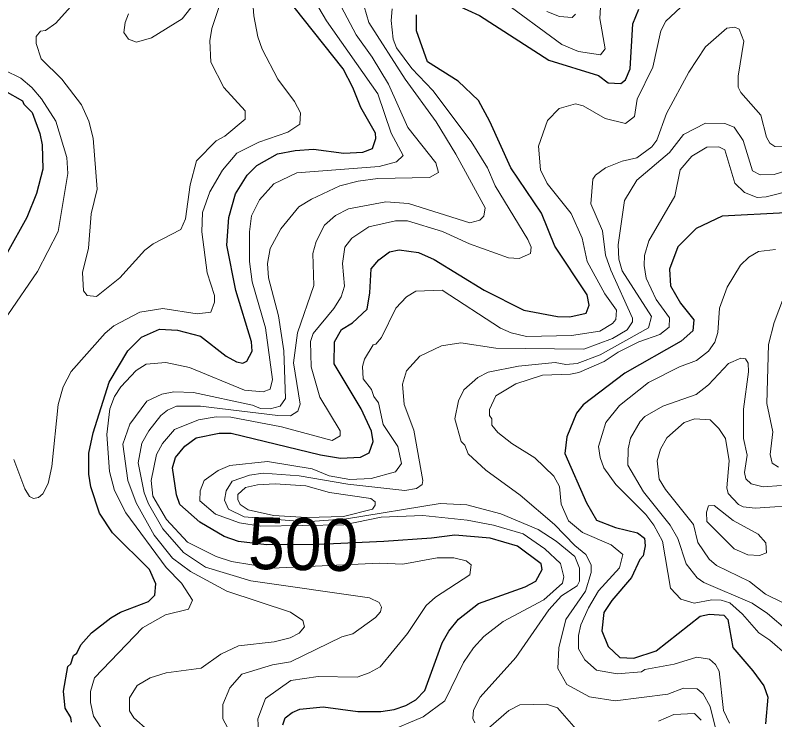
# Model space of a CAD drawing. Extents: x 673.3 to 698.5, y 6984.3 to 7012.3.
# Drawn here: x 677.291 to 678.462, y 7009.592 to 7010.678 of the extents above; entities that cross this region are included whole.
import ezdxf
from ezdxf.enums import TextEntityAlignment as Align

# ---------------------------------------------------------------- set-up
doc = ezdxf.new("R2010")
doc.units = 0
doc.header["$LTSCALE"] = 0.032
doc.layers.add('1', color=7, linetype='Continuous', lineweight=25)
doc.layers.add('2', color=7, linetype='Continuous', lineweight=13)
doc.layers.add('61', color=7, linetype='Continuous')

msp = doc.modelspace()

# ---------------------------------------------------------------- linework, layer by layer
at = {"layer": '1'}
for points in [[(677.3774, 7009.6782), (677.3814, 7009.6909), (677.3864, 7009.6946), (677.3926, 7009.7073), (677.4089, 7009.7258), (677.4387, 7009.749), (677.4539, 7009.7578), (677.497, 7009.7742), (677.5069, 7009.7838), (677.5083, 7009.8013), (677.4986, 7009.8237), (677.4412, 7009.88), (677.4212, 7009.9104), (677.4081, 7009.9509), (677.405, 7009.9706), (677.4051, 7010.0032), (677.4116, 7010.0342), (677.4361, 7010.1127), (677.4652, 7010.1607), (677.4861, 7010.1816), (677.5137, 7010.1943), (677.5417, 7010.1926), (677.5773, 7010.1834), (677.6167, 7010.1528), (677.6326, 7010.1437), (677.6422, 7010.1416), (677.6485, 7010.1447), (677.6566, 7010.1605), (677.6557, 7010.1746), (677.6317, 7010.254), (677.6176, 7010.3235), (677.6208, 7010.3664), (677.631, 7010.4027), (677.6492, 7010.4319), (677.6638, 7010.4466), (677.696, 7010.4645), (677.7231, 7010.4698), (677.7515, 7010.472), (677.7981, 7010.4656), (677.8274, 7010.4671), (677.8422, 7010.473), (677.8472, 7010.4883), (677.8469, 7010.4962), (677.8243, 7010.536), (677.8121, 7010.5668), (677.7969, 7010.5956), (677.7214, 7010.6909)], [(677.9713, 7010.6942), (678.0071, 7010.6779), (678.1143, 7010.6089), (678.1908, 7010.5856), (678.2056, 7010.5739), (678.2251, 7010.5732), (678.2324, 7010.5788), (678.2396, 7010.5956), (678.2435, 7010.6652), (678.2528, 7010.6876)], [(677.8758, 7009.6079), (677.8934, 7009.6139), (677.9089, 7009.6225), (677.923, 7009.6367), (677.9495, 7009.7107), (677.96, 7009.7287), (677.9748, 7009.747), (678.0059, 7009.7711), (678.0778, 7009.7967), (678.0941, 7009.8055), (678.1037, 7009.8238), (678.1021, 7009.8324), (678.0656, 7009.8595), (678.0235, 7009.872), (677.9691, 7009.8767), (677.9332, 7009.8718), (677.8598, 7009.8669), (677.7601, 7009.8621), (677.6786, 7009.8617), (677.6358, 7009.8669), (677.6137, 7009.8745), (677.5759, 7009.8966), (677.5451, 7009.9238), (677.5402, 7009.9387), (677.5338, 7009.9801), (677.5387, 7009.9964), (677.5531, 7010.014), (677.5703, 7010.0264), (677.6059, 7010.0339), (677.6244, 7010.0339), (677.7619, 7010.0002), (677.7928, 7009.9955), (677.8237, 7009.9969), (677.8372, 7010.0037), (677.8431, 7010.0209), (677.8408, 7010.0369), (677.8246, 7010.0711), (677.7833, 7010.1407), (677.7837, 7010.1749), (677.7945, 7010.1937), (677.8115, 7010.2042), (677.8339, 7010.225), (677.8383, 7010.2502), (677.8403, 7010.2871), (677.8522, 7010.3013), (677.8685, 7010.3132), (677.8833, 7010.3165), (677.9132, 7010.3124), (677.9371, 7010.3017), (678.0146, 7010.2543), (678.0755, 7010.2236), (678.1274, 7010.2138), (678.1467, 7010.2132), (678.1718, 7010.2187), (678.1763, 7010.2314), (678.173, 7010.2472), (678.1233, 7010.3222), (678.1028, 7010.373), (678.0556, 7010.443), (678.023, 7010.5147), (678.0054, 7010.5467), (677.9745, 7010.5769), (677.9271, 7010.6064), (677.91, 7010.6544), (677.9102, 7010.6791)], [(677.2755, 7010.5616), (677.3029, 7010.5463), (677.3049, 7010.5413), (677.3178, 7010.5282), (677.3294, 7010.4961), (677.3331, 7010.4783), (677.3341, 7010.4411), (677.3243, 7010.4033), (677.3091, 7010.3664), (677.2788, 7010.3121)], [(678.4792, 7010.3735), (678.3813, 7010.3687), (678.341, 7010.3492), (678.3129, 7010.321), (678.3001, 7010.2866), (678.3018, 7010.2608), (678.317, 7010.2345), (678.3375, 7010.2086), (678.3363, 7010.1915), (678.3182, 7010.1758), (678.231, 7010.1263), (678.167, 7010.0776), (678.1565, 7010.0646), (678.1419, 7010.0283), (678.1389, 7010.0022), (678.1722, 7009.9264), (678.1875, 7009.8998), (678.2166, 7009.8882), (678.2508, 7009.88), (678.2617, 7009.8719), (678.2625, 7009.86), (678.2594, 7009.8447), (678.2543, 7009.8389), (678.2417, 7009.8112), (678.2111, 7009.7755), (678.1991, 7009.757), (678.1959, 7009.7288), (678.2055, 7009.7046), (678.2236, 7009.6879), (678.2449, 7009.687), (678.2794, 7009.698), (678.3474, 7009.7517), (678.3616, 7009.7545), (678.3838, 7009.7529), (678.3901, 7009.7463), (678.3978, 7009.7033), (678.4287, 7009.6674), (678.4453, 7009.6439), (678.4515, 7009.6265), (678.4483, 7009.5854)], [(677.3784, 7009.5883), (677.3771, 7009.5952), (677.3683, 7009.6099), (677.366, 7009.6358), (677.3725, 7009.6739), (677.3774, 7009.6782)], [(677.7041, 7009.5838), (677.7074, 7009.5946), (677.7183, 7009.6029), (677.7302, 7009.608), (677.7661, 7009.612), (677.8198, 7009.6047), (677.8551, 7009.6047), (677.8758, 7009.6079)]]:
    msp.add_lwpolyline(points, dxfattribs=at)
at = {"layer": '2'}
for points in [[(677.3341, 7009.9403), (677.3424, 7009.956), (677.3481, 7009.9823), (677.3578, 7010.0781), (677.3653, 7010.1051), (677.3778, 7010.1289), (677.4299, 7010.1881), (677.4436, 7010.1993), (677.4837, 7010.2202), (677.5192, 7010.226), (677.5717, 7010.218), (677.5931, 7010.2204), (677.5988, 7010.2359), (677.5988, 7010.2459), (677.5875, 7010.2811), (677.5792, 7010.3441), (677.5802, 7010.374), (677.5917, 7010.4059), (677.6109, 7010.4392), (677.6333, 7010.4655), (677.667, 7010.4828), (677.7117, 7010.4979), (677.7301, 7010.5101), (677.7314, 7010.5276), (677.7218, 7010.5453), (677.6965, 7010.5797), (677.6724, 7010.6261), (677.6656, 7010.645), (677.6591, 7010.6772), (677.6535, 7010.7528)], [(677.62, 7010.7356), (677.5948, 7010.6581), (677.5915, 7010.6389), (677.5931, 7010.606), (677.6132, 7010.5668), (677.6457, 7010.5308), (677.646, 7010.5179), (677.6146, 7010.4917), (677.6011, 7010.4848), (677.5711, 7010.4536), (677.5614, 7010.417), (677.554, 7010.3646), (677.547, 7010.3479), (677.5042, 7010.3258), (677.4911, 7010.3161), (677.4528, 7010.2731), (677.4169, 7010.2448), (677.4025, 7010.2461), (677.3969, 7010.2534), (677.3954, 7010.2818), (677.4042, 7010.3189), (677.4084, 7010.3723), (677.418, 7010.4101), (677.4114, 7010.489), (677.4048, 7010.5151), (677.3938, 7010.5401), (677.3632, 7010.5798), (677.3313, 7010.6109), (677.3236, 7010.6349), (677.3236, 7010.6454), (677.3302, 7010.6535), (677.3379, 7010.6548), (677.354, 7010.6661), (677.386, 7010.7015)], [(677.4356, 7009.5611), (677.4121, 7009.5972), (677.4075, 7009.6183), (677.4075, 7009.6353), (677.4139, 7009.6565), (677.4875, 7009.7335), (677.5231, 7009.7537), (677.5586, 7009.7626), (677.5645, 7009.7762), (677.5477, 7009.8024), (677.5243, 7009.8267), (677.462, 7009.9107), (677.4444, 7009.9454), (677.4367, 7009.9748), (677.4327, 7010.0318), (677.4371, 7010.0715), (677.4447, 7010.0905), (677.4545, 7010.1054), (677.4778, 7010.1302), (677.4935, 7010.1404), (677.5234, 7010.1429), (677.56, 7010.1353), (677.6449, 7010.0999), (677.6739, 7010.0975), (677.6843, 7010.1018), (677.6883, 7010.1168), (677.6771, 7010.1961), (677.6566, 7010.2671), (677.6526, 7010.2984), (677.6526, 7010.3444), (677.6558, 7010.3691), (677.6681, 7010.3938), (677.69, 7010.4181), (677.7254, 7010.4354), (677.8527, 7010.4452), (677.8794, 7010.4524), (677.8893, 7010.4619), (677.871, 7010.4962), (677.8503, 7010.557), (677.7714, 7010.6697), (677.7425, 7010.7189)], [(677.466, 7010.6805), (677.4608, 7010.6673), (677.4589, 7010.6519), (677.4662, 7010.6415), (677.4783, 7010.6366), (677.5016, 7010.6437), (677.5486, 7010.6726), (677.5735, 7010.7049)], [(678.1949, 7010.7082), (678.1926, 7010.6734), (678.2007, 7010.6263), (678.1935, 7010.6171), (678.1599, 7010.6222), (678.1342, 7010.6331), (678.0388, 7010.7035)], [(677.8377, 7009.7797), (677.6547, 7009.8059), (677.5848, 7009.8272), (677.5511, 7009.8496), (677.519, 7009.8864), (677.497, 7009.9247), (677.4903, 7009.942), (677.4808, 7009.988), (677.4867, 7010.0182), (677.4972, 7010.0374), (677.5161, 7010.0611), (677.5263, 7010.0694), (677.5403, 7010.0753), (677.5771, 7010.0757), (677.6961, 7010.0609), (677.7157, 7010.0607), (677.7273, 7010.0679), (677.7307, 7010.0784), (677.7202, 7010.1421), (677.7267, 7010.1884), (677.7518, 7010.2614), (677.7504, 7010.3108), (677.7553, 7010.3294), (677.7681, 7010.3545), (677.7853, 7010.3694), (677.8052, 7010.38), (677.8626, 7010.3905), (677.8977, 7010.3881), (677.9922, 7010.358), (678.0076, 7010.3624), (678.0137, 7010.3685), (678.0158, 7010.3814), (677.9709, 7010.4642), (677.9404, 7010.5138), (677.8927, 7010.5798), (677.8368, 7010.6672), (677.8294, 7010.6916)], [(677.7937, 7010.6919), (677.817, 7010.6481), (677.8419, 7010.6139), (677.8667, 7010.5722), (677.8966, 7010.5052), (677.9399, 7010.4509), (677.944, 7010.4357), (677.93, 7010.428), (677.8505, 7010.4266), (677.8199, 7010.4224), (677.7918, 7010.415), (677.7482, 7010.3948), (677.7286, 7010.3826), (677.7007, 7010.349), (677.6847, 7010.3184), (677.6802, 7010.2953), (677.6818, 7010.2735), (677.6973, 7010.215), (677.7056, 7010.1606), (677.7079, 7010.0874), (677.6999, 7010.0757), (677.6843, 7010.0714), (677.6698, 7010.072), (677.657, 7010.077), (677.5661, 7010.0965), (677.5358, 7010.0974), (677.5176, 7010.0939)], [(677.9823, 7009.6802), (677.9977, 7009.703), (678.0141, 7009.7203), (678.0435, 7009.7432), (678.1064, 7009.7767), (678.1353, 7009.8023), (678.1371, 7009.8124), (678.132, 7009.8329), (678.1081, 7009.8553), (678.0746, 7009.8786), (678.0287, 7009.892), (677.9882, 7009.8996), (677.9197, 7009.9069), (677.8557, 7009.9044), (677.7981, 7009.8923), (677.6696, 7009.8906), (677.6371, 7009.8955), (677.6004, 7009.909), (677.5763, 7009.9294), (677.5767, 7009.9449), (677.5828, 7009.9606), (677.6045, 7009.976), (677.6224, 7009.9841), (677.6802, 7009.9899), (677.749, 7009.979), (677.7753, 7009.9681), (677.8075, 7009.9623), (677.8404, 7009.9638), (677.8775, 7009.9742), (677.8867, 7009.9868), (677.8813, 7010.013), (677.8587, 7010.0473), (677.8514, 7010.0805), (677.8444, 7010.0902), (677.8407, 7010.1014), (677.8279, 7010.1175), (677.8269, 7010.1367), (677.83, 7010.1477), (677.8435, 7010.1702), (677.8472, 7010.171), (677.8561, 7010.1814), (677.8783, 7010.2264), (677.8944, 7010.2439), (677.9092, 7010.2529), (677.9495, 7010.2545), (678.0397, 7010.1958), (678.056, 7010.1885), (678.0795, 7010.183), (678.1492, 7010.1846), (678.1925, 7010.1911), (678.2124, 7010.2028), (678.2173, 7010.2091), (678.2184, 7010.2236), (678.2006, 7010.2489), (678.1732, 7010.2988), (678.1653, 7010.3347), (678.1485, 7010.3724), (678.1117, 7010.419), (678.1011, 7010.4401), (678.0984, 7010.4765), (678.112, 7010.516), (678.1299, 7010.5346), (678.155, 7010.5419), (678.1668, 7010.5386), (678.2007, 7010.5193), (678.2322, 7010.5112), (678.2462, 7010.5221), (678.2504, 7010.5488), (678.2745, 7010.5984), (678.2868, 7010.6543), (678.2944, 7010.6691), (678.3171, 7010.6901)], [(677.8724, 7010.6883), (677.8709, 7010.6702), (677.8743, 7010.6415), (677.879, 7010.6281), (677.9029, 7010.5964), (677.935, 7010.5624), (677.9946, 7010.4834), (678.0197, 7010.443), (678.0311, 7010.4153), (678.0817, 7010.3327), (678.0866, 7010.3206), (678.0857, 7010.3107), (678.0684, 7010.3034), (678.0521, 7010.3043), (677.9916, 7010.3257), (677.9501, 7010.3448), (677.8964, 7010.3612), (677.8779, 7010.3612), (677.8367, 7010.3521), (677.8102, 7010.3347), (677.7998, 7010.3207), (677.796, 7010.2956), (677.7991, 7010.2604), (677.7941, 7010.2438), (677.7828, 7010.2261), (677.7508, 7010.1876), (677.7466, 7010.1752), (677.7477, 7010.136), (677.7608, 7010.0895), (677.7924, 7010.0374), (677.7924, 7010.0297), (677.7801, 7010.0225), (677.702, 7010.0437), (677.6238, 7010.0584), (677.6014, 7010.0591), (677.5739, 7010.0543), (677.5371, 7010.0393), (677.5184, 7010.0179), (677.509, 7010.0007), (677.5012, 7009.9606), (677.5034, 7009.9367), (677.5246, 7009.9006), (677.5571, 7009.8657), (677.601, 7009.8435), (677.6251, 7009.8357), (677.6876, 7009.8254), (677.8528, 7009.8331), (677.8888, 7009.832), (677.9418, 7009.8416), (677.9676, 7009.8417), (677.9868, 7009.8369), (677.9943, 7009.8305), (677.9922, 7009.8151), (677.9396, 7009.781), (677.925, 7009.7678), (677.8962, 7009.7247), (677.8541, 7009.6735), (677.8372, 7009.664), (677.8184, 7009.6577), (677.7587, 7009.6584)], [(678.1108, 7010.6839), (678.1306, 7010.6764), (678.1499, 7010.6749), (678.1551, 7010.6801)], [(678.4899, 7010.4753), (678.4624, 7010.476), (678.455, 7010.4809), (678.4497, 7010.4901), (678.4408, 7010.5244), (678.4099, 7010.5591), (678.406, 7010.5675), (678.4059, 7010.5845), (678.4148, 7010.6384), (678.4074, 7010.6569), (678.401, 7010.66), (678.3887, 7010.6584), (678.3555, 7010.6294), (678.3301, 7010.5907), (678.2957, 7010.5268), (678.2807, 7010.4857), (678.2731, 7010.4752), (678.2498, 7010.4583), (678.2272, 7010.4531), (678.2013, 7010.4429), (678.1858, 7010.4316), (678.182, 7010.4254), (678.1787, 7010.3874), (678.1967, 7010.346), (678.2016, 7010.3084), (678.2095, 7010.285), (678.243, 7010.2114), (678.243, 7010.2053), (678.235, 7010.1931), (678.2124, 7010.1798), (678.1679, 7010.1632), (678.0326, 7010.165), (677.9785, 7010.1731), (677.9484, 7010.1684), (677.9151, 7010.1527), (677.8946, 7010.1301), (677.8887, 7010.1096), (677.8911, 7010.0778), (677.9059, 7010.0385), (677.9197, 7009.9607), (677.9187, 7009.9548), (677.9102, 7009.9484), (677.8921, 7009.9452), (677.8042, 7009.9551), (677.7293, 7009.9681), (677.6735, 7009.9723), (677.6528, 7009.9692), (677.6258, 7009.9596), (677.6164, 7009.9451), (677.6139, 7009.9307), (677.6204, 7009.9168), (677.6443, 7009.905), (677.7393, 7009.8971), (677.802, 7009.9018), (677.9464, 7009.9255), (677.9876, 7009.9231), (678.04, 7009.9096), (678.0978, 7009.885), (678.1255, 7009.8671), (678.154, 7009.8434), (678.1615, 7009.8257), (678.1615, 7009.8054), (678.1579, 7009.7984), (678.1337, 7009.7828), (678.1142, 7009.7616), (678.0634, 7009.6881), (678.0083, 7009.6265), (677.9979, 7009.6067)], [(677.2749, 7010.5937), (677.3, 7010.5811), (677.3173, 7010.5669), (677.3321, 7010.5492), (677.3538, 7010.5149), (677.3708, 7010.459), (677.3724, 7010.4342), (677.3576, 7010.3448), (677.326, 7010.2831), (677.2799, 7010.2162)], [(678.3741, 7009.5667), (678.3626, 7009.6123), (678.3521, 7009.6316), (678.3425, 7009.6395), (678.3215, 7009.6405), (678.2973, 7009.6313), (678.2163, 7009.621), (678.1769, 7009.627), (678.1417, 7009.646), (678.1281, 7009.6711), (678.1295, 7009.7028), (678.1405, 7009.7464), (678.1705, 7009.7904), (678.1793, 7009.8189), (678.1794, 7009.8305), (678.1713, 7009.8465), (678.154, 7009.8607), (678.123, 7009.8932), (678.0698, 7009.9382), (678.0169, 7009.9766), (677.9896, 7010.0019), (677.9846, 7010.0152), (677.9789, 7010.021), (677.9694, 7010.0557), (677.9748, 7010.0838), (677.9831, 7010.1004), (678.0047, 7010.1198), (678.0206, 7010.1279), (678.0671, 7010.1373), (678.1241, 7010.143), (678.1405, 7010.1398), (678.1577, 7010.1412), (678.1931, 7010.1546), (678.2679, 7010.1964), (678.2722, 7010.2138), (678.2272, 7010.2839), (678.222, 7010.3021), (678.2211, 7010.3243), (678.2306, 7010.3925), (678.2497, 7010.424), (678.3, 7010.4664), (678.3218, 7010.4946), (678.3554, 7010.5119), (678.3855, 7010.5112), (678.3999, 7010.5055), (678.4139, 7010.4853), (678.4283, 7010.4385), (678.4398, 7010.4323), (678.4617, 7010.4327), (678.4958, 7010.4435)], [(678.4916, 7010.4092), (678.4492, 7010.3982), (678.435, 7010.3971), (678.4155, 7010.4047), (678.401, 7010.4193), (678.3856, 7010.471), (678.3762, 7010.4756), (678.3575, 7010.475), (678.3345, 7010.4608), (678.3167, 7010.4398), (678.3081, 7010.3993), (678.2684, 7010.3306), (678.2618, 7010.3078), (678.2611, 7010.2924), (678.2643, 7010.2727), (678.2793, 7010.2397), (678.3, 7010.2119), (678.2998, 7010.1974), (678.2851, 7010.1858), (678.2526, 7010.1746), (678.2212, 7010.1589), (678.1995, 7010.1445), (678.1601, 7010.1276), (678.1475, 7010.1246), (678.1043, 7010.1235), (678.0632, 7010.1101), (678.0322, 7010.0916), (678.0226, 7010.0704), (678.0224, 7010.0611), (678.0263, 7010.056), (678.0264, 7010.0463), (678.0354, 7010.0347), (678.0568, 7010.0179), (678.0925, 7009.9957), (678.122, 7009.9677), (678.1306, 7009.9514), (678.1332, 7009.9241), (678.1444, 7009.8987), (678.1658, 7009.8804), (678.2102, 7009.8614), (678.2281, 7009.8465), (678.223, 7009.8261), (678.1905, 7009.7907), (678.1751, 7009.7646), (678.1634, 7009.738), (678.16, 7009.7217), (678.1599, 7009.701), (678.1694, 7009.684), (678.1874, 7009.6683), (678.2192, 7009.6625), (678.2568, 7009.6658), (678.2623, 7009.6691), (678.3073, 7009.6777), (678.3424, 7009.6885), (678.3619, 7009.6853), (678.3708, 7009.6771), (678.3767, 7009.6668), (678.3832, 7009.6063), (678.3925, 7009.5866)], [(678.4634, 7010.3172), (678.4374, 7010.3142), (678.4225, 7010.3052), (678.4097, 7010.2928), (678.3889, 7010.2589), (678.3774, 7010.2264), (678.3747, 7010.1893), (678.37, 7010.1739), (678.3602, 7010.1601), (678.3418, 7010.1459), (678.3154, 7010.136), (678.2675, 7010.1121), (678.2231, 7010.0767), (678.2022, 7010.05), (678.1909, 7010.013), (678.1933, 7009.9965), (678.1989, 7009.9804), (678.2174, 7009.9545), (678.2635, 7009.9082), (678.2759, 7009.8917), (678.2893, 7009.8672), (678.3017, 7009.7947), (678.3177, 7009.7776), (678.3382, 7009.7717), (678.3655, 7009.7766), (678.3798, 7009.7765), (678.3932, 7009.7722), (678.4128, 7009.7549), (678.4376, 7009.726), (678.455, 7009.7144), (678.4818, 7009.6908)], [(678.4682, 7009.9816), (678.4583, 7009.9874), (678.4555, 7010.0009), (678.4596, 7010.036), (678.4499, 7010.0796), (678.4527, 7010.1703), (678.4614, 7010.2045), (678.4817, 7010.2573)], [(678.4727, 7009.9533), (678.4444, 7009.9509), (678.4258, 7009.9557), (678.4179, 7009.9635), (678.4157, 7009.973), (678.4196, 7010), (678.4141, 7010.0258), (678.4141, 7010.0707), (678.4221, 7010.1286), (678.4213, 7010.1418), (678.4175, 7010.1483), (678.4101, 7010.1494), (678.391, 7010.1411), (678.36, 7010.1086), (678.341, 7010.0936), (678.29, 7010.0753), (678.2621, 7010.0595), (678.2547, 7010.0518), (678.24, 7010.0263), (678.2366, 7010.0099), (678.2358, 7009.9842), (678.2598, 7009.9435), (678.301, 7009.8919), (678.3129, 7009.8713), (678.3259, 7009.8322), (678.3426, 7009.8107), (678.3532, 7009.8034), (678.4274, 7009.7715), (678.4513, 7009.7555), (678.4827, 7009.7289)], [(677.5176, 7010.0939), (677.4941, 7010.0829), (677.4682, 7010.0476), (677.4572, 7010.0167), (677.4649, 7009.9606), (677.4777, 7009.9264), (677.5058, 7009.8767), (677.5339, 7009.8409), (677.5616, 7009.8207), (677.6179, 7009.7902), (677.7156, 7009.7577), (677.7346, 7009.7447), (677.7373, 7009.7352), (677.7294, 7009.7256), (677.7153, 7009.7183), (677.6906, 7009.7121), (677.6355, 7009.7056), (677.6084, 7009.6929), (677.5781, 7009.6713), (677.5244, 7009.6641), (677.4994, 7009.6564), (677.4794, 7009.6447), (677.4678, 7009.6255), (677.4678, 7009.6058), (677.4743, 7009.595), (677.5185, 7009.5557)], [(678.5075, 7009.9231), (678.4323, 7009.9182), (678.4138, 7009.9203), (678.4064, 7009.9237), (678.3908, 7009.9406), (678.3887, 7009.9495), (678.3921, 7009.9911), (678.3862, 7010.0256), (678.3761, 7010.0409), (678.363, 7010.0542), (678.3394, 7010.0559), (678.3226, 7010.05), (678.2961, 7010.0267), (678.2861, 7010.0092), (678.2812, 7009.9911), (678.2844, 7009.9627), (678.2941, 7009.9467), (678.3372, 7009.8932), (678.3437, 7009.8651), (678.361, 7009.8395), (678.3725, 7009.8298), (678.4236, 7009.8052), (678.4483, 7009.7857), (678.4743, 7009.7725)], [(677.2893, 7009.9934), (677.3062, 7009.9482), (677.3135, 7009.9359), (677.3198, 7009.9329), (677.3274, 7009.9345), (677.3341, 7009.9403)], [(677.6256, 7009.5676), (677.6117, 7009.5932), (677.6115, 7009.6153), (677.6224, 7009.6413), (677.641, 7009.6621), (677.6879, 7009.6764), (677.7156, 7009.6814), (677.7951, 7009.7195), (677.8117, 7009.7246), (677.8469, 7009.7497), (677.8546, 7009.7581), (677.8561, 7009.7657), (677.8526, 7009.7725), (677.8377, 7009.7797)], [(677.8644, 7009.5727), (677.9203, 7009.5964), (677.9538, 7009.6209), (677.9823, 7009.6802)], [(677.7587, 7009.6584), (677.7164, 7009.6523), (677.6774, 7009.6245), (677.6657, 7009.5931), (677.6664, 7009.575)], [(678.0212, 7009.5787), (678.0524, 7009.6063), (678.0694, 7009.615), (678.1105, 7009.6161), (678.1275, 7009.6102), (678.1632, 7009.5691)], [(677.9979, 7009.6067), (677.9971, 7009.5936), (678.0001, 7009.5871)], [(678.2831, 7009.5896), (678.3068, 7009.5999), (678.3387, 7009.6014), (678.3491, 7009.5911)]]:
    msp.add_lwpolyline(points, dxfattribs=at)
for points in [[(677.8397, 7009.9333), (677.8463, 7009.9279), (677.8464, 7009.9227), (677.8421, 7009.9166), (677.7977, 7009.9053), (677.7408, 7009.9037), (677.6895, 7009.9068), (677.6507, 7009.9155), (677.6382, 7009.9237), (677.6346, 7009.9313), (677.6348, 7009.9394), (677.6466, 7009.9499), (677.6648, 7009.954), (677.692, 7009.9556), (677.7397, 7009.9524), (677.776, 7009.9423)], [(678.4487, 7009.8645), (678.4366, 7009.8783), (678.3982, 7009.8992), (678.3689, 7009.922), (678.3602, 7009.9219), (678.3571, 7009.912), (678.3575, 7009.8978), (678.3996, 7009.8554), (678.4208, 7009.8461), (678.4388, 7009.845), (678.4497, 7009.8493)]]:
    msp.add_lwpolyline(points, close=True, dxfattribs=at)

# ---------------------------------------------------------------- texts
at = {"layer": '61', "width": 0.95}
msp.add_text('500', height=0.08, rotation=358.698, dxfattribs=at).set_placement((677.7345, 7009.8227), align=Align.CENTER)

doc.saveas('drawing.dxf')
